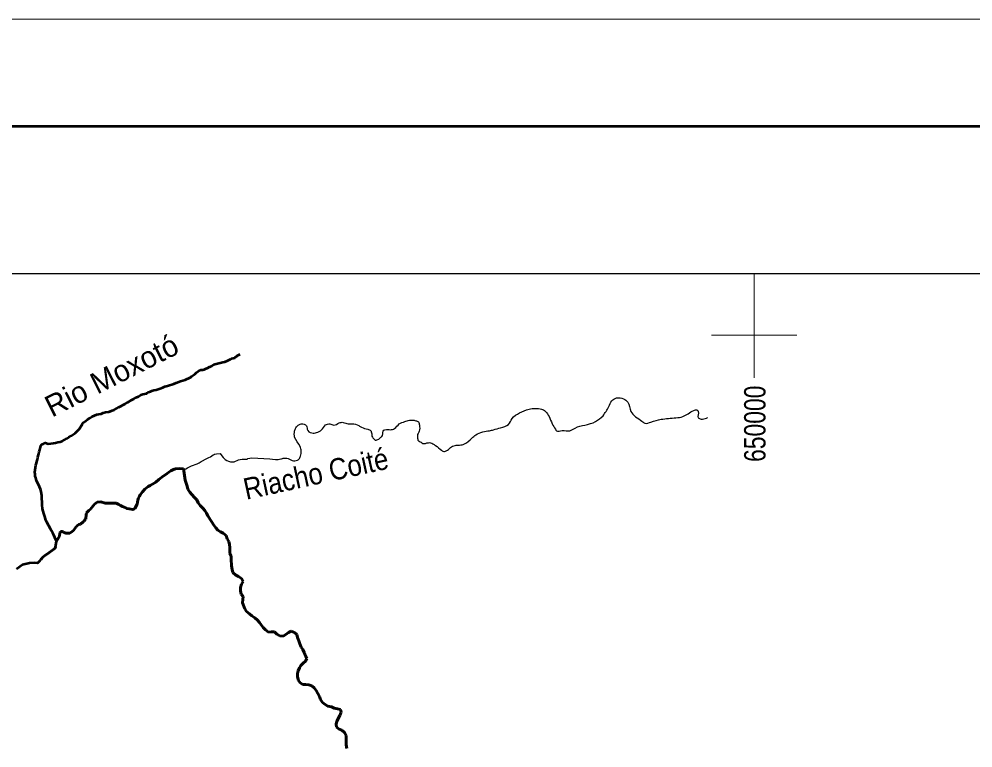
# Model space of a CAD drawing. Extents: x 553962 to 842807, y 8883888 to 9032388.
# Drawn here: x 632802 to 655119, y 9015346 to 9032388 of the extents above; entities that cross this region are included whole.
import ezdxf
from ezdxf.enums import TextEntityAlignment as Align

# ---------------------------------------------------------------- set-up
doc = ezdxf.new("R2010")
doc.units = 0
doc.header["$LTSCALE"] = 200
doc.linetypes.add('LONG_DASH_SHORT_DASH', pattern=[9.9, 6, -1.2, 1.5, -1.2])
for name, color, linetype, lineweight in [('2', 7, 'Continuous', 13), ('24', 7, 'Continuous', 25), ('3', 7, 'Continuous', 13), ('7', 7, 'LONG_DASH_SHORT_DASH', 60)]:
    doc.layers.add(name, color=color, linetype=linetype, lineweight=lineweight)
doc.layers.add('47', color=7, linetype='Continuous')
doc.layers.add('49', color=7, linetype='Continuous')

msp = doc.modelspace()

# ---------------------------------------------------------------- linework, layer by layer
at = {"layer": '2'}
for p, q in [((650000, 9024000), (650000, 9026438.8)), ((649000, 9025000), (651000, 9025000))]:
    msp.add_line(p, q, dxfattribs=at)
at = {"layer": '24', "lineweight": 53}
for points in [[(633413.9, 9022478.1), (633421.2, 9022477.1), (633480.4, 9022458.5), (633606.6, 9022474.9), (633658.1, 9022477.9), (633711.2, 9022491.3), (633762.6, 9022500.8), (633814.1, 9022520.8), (633917, 9022578.5), (633968.6, 9022613.4), (634020, 9022642.8), (634070.1, 9022674), (634114.4, 9022705.1), (634164.6, 9022749.5), (634211.6, 9022799.5), (634275.4, 9022905.1), (634276.2, 9022912.6), (634313.5, 9022956), (634360.5, 9022996.6), (634407, 9023028.7), (634463.3, 9023060.8), (634516.2, 9023093.9), (634619.2, 9023138.5), (634669.3, 9023151.8), (634720.7, 9023158.6), (634772.3, 9023177.5), (634823.9, 9023193.7), (634887.8, 9023203.3), (634902.5, 9023207.1), (634926.9, 9023210), (634978.4, 9023232.8), (635028.4, 9023251.7), (635132.8, 9023316), (635288.5, 9023394.6), (635338.7, 9023423), (635440.3, 9023486.3), (635485.1, 9023511.9), (635543.2, 9023541.2), (635595.9, 9023564.9), (635650.6, 9023598), (635699.1, 9023616), (635790.3, 9023636.1), (635793.1, 9023638), (635800.1, 9023649.3), (635819, 9023660.6), (635853.4, 9023668.3), (635876.7, 9023676.8), (635906.5, 9023697.6), (635956.5, 9023710), (636013.3, 9023718.7), (636059.5, 9023732.9), (636105.8, 9023750.9), (636162.5, 9023775.6), (636212.6, 9023793.6), (636275.1, 9023811.7), (636425, 9023859.2), (636478, 9023881.9), (636577.8, 9023919.9), (636690.9, 9023956), (636806.1, 9024008.1), (636823.2, 9024013.8), (636845.9, 9024034.6), (636912.2, 9024085.6), (636934.8, 9024108.2), (636956.3, 9024126.2), (637018.2, 9024171.5), (637057.1, 9024184.8), (637082.8, 9024185.8), (637104.5, 9024187.8), (637134.2, 9024195.4), (637161.3, 9024208.7), (637216.1, 9024229.5), (637230.8, 9024237.1), (637250.3, 9024253.2), (637273.6, 9024257.9), (637295.2, 9024272.1), (637314.4, 9024282.5), (637334, 9024298.6), (637359.5, 9024308.1), (637385.3, 9024320.4), (637537.2, 9024359.4), (637566.8, 9024363.3), (637618.3, 9024376.6), (637671, 9024396.6), (637718.9, 9024421.2), (637745.8, 9024437.2), (637770.3, 9024449.6), (637846.7, 9024469.6), (637851.3, 9024475.2), (637892.7, 9024501.7), (637913.2, 9024518.7), (637958, 9024544.2), (637971.9, 9024555.7)], [(633676.3, 9020181.4), (633676.3, 9020181.4), (633638.7, 9020264), (633612.2, 9020317.5), (633591.7, 9020369.2), (633563.5, 9020419.9), (633539.8, 9020471.5), (633453.9, 9020622.6), (633428.7, 9020672.4), (633401.8, 9020755.1), (633381.4, 9020829.3), (633365.3, 9020880), (633352.2, 9020933.6), (633345.6, 9021033.3), (633345, 9021086.9), (633332.3, 9021186.5), (633331.6, 9021241.1), (633318.4, 9021341.7), (633300.6, 9021397.1), (633254.7, 9021503.2), (633213.2, 9021588.7)], [(632744.2, 9019530.3), (632884.7, 9019635.2), (633050.2, 9019677.1), (633151.8, 9019677.4), (633222.6, 9019674.8), (633250.5, 9019683.4), (633294.8, 9019725.8), (633324, 9019767.3), (633357, 9019804.1), (633398.5, 9019840), (633496.1, 9019905.2), (633581.5, 9019968.5), (633647.8, 9020012.9), (633658.1, 9020043.1), (633663.7, 9020077.9), (633660.2, 9020090.1), (633676, 9020172.9), (633676.3, 9020181.4)]]:
    msp.add_lwpolyline(points, dxfattribs=at)
at = {"layer": '24'}
for points in [[(636656.2, 9021865), (636684.9, 9021860.4), (636702.2, 9021873.6), (636740.9, 9021895.4), (636792.1, 9021921.9), (636838.7, 9021941.8), (636972.2, 9021990.2), (637015.9, 9022012), (637062.3, 9022041.3), (637193.3, 9022116), (637241.1, 9022134), (637284.8, 9022155.8), (637346, 9022200.2), (637368.3, 9022205), (637375.3, 9022213.5), (637379.5, 9022215.4), (637419.9, 9022224), (637504.2, 9022227.1), (637543.1, 9022171.7), (637575.9, 9022133.2), (637622.8, 9022093), (637661.8, 9022064.9), (637705.5, 9022049), (637750.8, 9022037), (637835.6, 9022037.2), (637934, 9022078.9), (637976.1, 9022088.5), (638019.7, 9022095.2), (638067.9, 9022095.4), (638139.8, 9022101.2), (638145.1, 9022104.1), (638157.6, 9022114.5), (638245.3, 9022132.2), (638672.6, 9022102.2)], [(636652.9, 9021868), (636641.6, 9021870.8), (636559.2, 9021880.9), (636454.2, 9021872.1), (636402.3, 9021849.3), (636354.6, 9021825.7), (636305.7, 9021795.4), (636263.9, 9021766.1), (636146.2, 9021677.3), (636105.2, 9021649), (636073, 9021625.4), (636004.2, 9021562.1), (635963.7, 9021536.6), (635867.3, 9021484.6), (635822.2, 9021456.2), (635780.5, 9021426.9), (635747.3, 9021396.7), (635692.5, 9021336.3), (635636.6, 9021264.7), (635616.1, 9021229.8), (635597.2, 9021191.2), (635584.4, 9021142.2), (635566, 9021043.4), (635559.6, 9021026.5), (635512, 9020943.6), (635480.4, 9020919), (635466.2, 9020917.1), (635380.8, 9020937.5), (635326.8, 9020945.8), (635298.1, 9020960.7), (635224.4, 9020989.6), (635174.2, 9021011.1), (635133.8, 9021040.1), (635075.6, 9021068.1), (634924.4, 9021068.6), (634868.1, 9021065.6), (634816.6, 9021072), (634714.8, 9021096.1), (634640.3, 9021095.8), (634633, 9021094.9), (634564.5, 9021042.9), (634472.5, 9020927.9), (634430.9, 9020895.8), (634394.5, 9020859), (634385.7, 9020847.7), (634383.8, 9020843), (634383.1, 9020829.8), (634371.1, 9020810.9), (634361.3, 9020698.1), (634352.5, 9020683), (634342.1, 9020680.1), (634329, 9020647.2), (634305.8, 9020635.8), (634240.7, 9020580.1), (634199.2, 9020572.4), (634144.7, 9020528.1), (634139.6, 9020509.2), (634131.3, 9020504.5), (634076.6, 9020431.9), (634046.6, 9020405.5), (633987.2, 9020367.7), (633978.5, 9020365.7), (633894.3, 9020363.6), (633891.4, 9020364.5), (633885.4, 9020372), (633871.8, 9020372.9), (633850.3, 9020386), (633845.5, 9020394.5), (633828.1, 9020398.2), (633817.3, 9020409.4), (633770.7, 9020403.6), (633766, 9020385.7), (633755.6, 9020376.3), (633753.8, 9020373.5), (633746.2, 9020297.3), (633676.3, 9020181.4)]]:
    msp.add_lwpolyline(points, dxfattribs=at)
for points in [[(646464.4, 9023111), (646597.9, 9023326), (646667.6, 9023459.6), (646783.8, 9023529.3), (646946.4, 9023506.1), (647045.1, 9023430.6), (647114.8, 9023215.6), (647376.1, 9022983.1), (647445.8, 9022936.6), (647585.1, 9022965.7), (647823.2, 9023029.6), (648171.7, 9023064.5), (648328.4, 9023093.5), (648589.8, 9023238.8), (648659.5, 9023250.4), (648694.3, 9023209.7), (648694.3, 9023064.5), (648758.2, 9023035.4), (648885.9, 9023058.7), (648910.6, 9023071.8)], [(638666.8, 9022105.1), (638926.3, 9022102.2), (638999.8, 9022122.2), (639130, 9022095.5), (639190.1, 9022065.4), (639313.6, 9022075.5), (639347, 9022095.5), (639387.1, 9022169), (639403.7, 9022285.9), (639377, 9022396.2), (639250.2, 9022610), (639250.2, 9022753.6), (639276.9, 9022830.4), (639360.3, 9022907.3), (639440.5, 9022924), (639537.3, 9022850.5), (639540.6, 9022797), (639654.1, 9022710.2), (639764.3, 9022720.2), (639877.8, 9022780.3), (639974.6, 9022897.2), (640074.8, 9022920.6), (640164.9, 9022893.9), (640295.1, 9022944), (640388.6, 9022957.4), (640502.1, 9022924), (640592.2, 9022924), (640749.2, 9022883.9), (640785.9, 9022860.5), (640815.9, 9022843.8), (640962.8, 9022797), (641029.6, 9022760.3), (641042.9, 9022740.2), (641059.6, 9022633.3), (641109.7, 9022563.2), (641136.4, 9022543.1), (641216.5, 9022566.5), (641253.3, 9022593.2), (641266.6, 9022610), (641293.3, 9022630), (641323.4, 9022750.3), (641363.4, 9022787), (641433.5, 9022793.7), (641493.6, 9022787), (641583.8, 9022813.7), (641697.3, 9022920.6), (641827.5, 9022977.4), (641937.7, 9023010.8), (642004.4, 9023010.8), (642084.6, 9022997.5), (642144.6, 9022967.4), (642168, 9022893.9), (642164.7, 9022750.3), (642121.3, 9022650), (642128, 9022589.9), (642134.6, 9022543.1), (642208.1, 9022493), (642248.1, 9022466.3), (642378.3, 9022483), (642481.8, 9022459.6), (642548.6, 9022416.2), (642685.5, 9022306), (642718.9, 9022282.6), (642795.7, 9022289.2), (642892.5, 9022369.4), (643002.6, 9022419.5), (643109.5, 9022426.2), (643223, 9022452.9), (643393.2, 9022586.6), (643486.7, 9022666.7), (643653.6, 9022733.6), (643810.5, 9022763.6), (643904, 9022783.7), (644067.6, 9022833.8), (644254.6, 9022910.6), (644338, 9023047.6), (644511.6, 9023177.9), (644735.3, 9023264.7), (644882.2, 9023284.8), (645025.8, 9023268.1), (645112.6, 9023218), (645202.7, 9023094.3), (645276.1, 9022927.3), (645349.6, 9022797), (645376.3, 9022760.3), (645506.5, 9022767), (645686.2, 9022762.3), (645814, 9022826.2), (646040.5, 9022896), (646290.2, 9022977.3), (646464.4, 9023111)]]:
    msp.add_spline(points, degree=3, dxfattribs=at)
at = {"layer": '24', "lineweight": 53}
msp.add_spline([(633213.2, 9021588.7), (633176.5, 9021739.5), (633198.3, 9021957.3), (633285, 9022315.7), (633329, 9022430.2), (633413.9, 9022478.1)], degree=3, dxfattribs=at)
at = {"layer": '3'}
msp.add_lwpolyline([(842807.3, 9032387.8), (842807.3, 8883887.8), (553961.7, 8883887.8), (553961.7, 9032387.8)], close=True, dxfattribs=at)
at = {"layer": '3', "lineweight": 53}
msp.add_lwpolyline([(840307.3, 9029887.8), (840307.3, 8886387.8), (560211.7, 8886387.8), (560211.7, 9029887.8)], close=True, dxfattribs=at)
at = {"layer": '3', "lineweight": 25}
msp.add_lwpolyline([(563033.9, 9026438.8), (793061.1, 9026438.8), (793495.6, 8889836.8), (563468.3, 8889836.8)], close=True, dxfattribs=at)
at = {"layer": '7'}
for points in [[(636652.9, 9021868), (636641.6, 9021870.8), (636559.2, 9021880.9), (636454.2, 9021872.1), (636402.3, 9021849.3), (636354.6, 9021825.7), (636305.7, 9021795.4), (636263.9, 9021766.1), (636146.2, 9021677.3), (636105.2, 9021649), (636073, 9021625.4), (636004.2, 9021562.1), (635963.7, 9021536.6), (635867.3, 9021484.6), (635822.2, 9021456.2), (635780.5, 9021426.9), (635747.3, 9021396.7), (635692.5, 9021336.3), (635636.6, 9021264.7), (635616.1, 9021229.8), (635597.2, 9021191.2), (635584.4, 9021142.2), (635566, 9021043.4), (635559.6, 9021026.5), (635512, 9020943.6), (635480.4, 9020919), (635466.2, 9020917.1), (635380.8, 9020937.5), (635326.8, 9020945.8), (635298.1, 9020960.7), (635224.4, 9020989.6), (635174.2, 9021011.1), (635133.8, 9021040.1), (635075.6, 9021068.1), (634924.4, 9021068.6), (634868.1, 9021065.6), (634816.6, 9021072), (634714.8, 9021096.1), (634640.3, 9021095.8), (634633, 9021094.9), (634564.5, 9021042.9), (634472.5, 9020927.9), (634430.9, 9020895.8), (634394.5, 9020859), (634385.7, 9020847.7), (634383.8, 9020843), (634383.1, 9020829.8), (634371.1, 9020810.9), (634361.3, 9020698.1), (634352.5, 9020683), (634342.1, 9020680.1), (634329, 9020647.2), (634305.8, 9020635.8), (634240.7, 9020580.1), (634199.2, 9020572.4), (634144.7, 9020528.1), (634139.6, 9020509.2), (634131.3, 9020504.5), (634076.6, 9020431.9), (634046.6, 9020405.5), (633987.2, 9020367.7), (633978.5, 9020365.7), (633894.3, 9020363.6), (633891.4, 9020364.5), (633885.4, 9020372), (633871.8, 9020372.9), (633850.3, 9020386), (633845.5, 9020394.5), (633828.1, 9020398.2), (633817.3, 9020409.4), (633770.7, 9020403.6), (633766, 9020385.7), (633755.6, 9020376.3), (633753.8, 9020373.5), (633746.2, 9020297.3), (633676.3, 9020181.4)], [(638704.2, 9018056.3), (638636.4, 9018051), (638565.9, 9018103.4), (638512.9, 9018158.4), (638467.5, 9018221), (638429.6, 9018278.6), (638384.1, 9018333.6), (638318.6, 9018391.1), (638250.6, 9018436), (638195.2, 9018478.4), (638127.1, 9018538.4), (638081.6, 9018601), (638030.9, 9018738.8), (638035.6, 9018816.7), (638045.4, 9018887), (638002.5, 9018942.1), (637984.6, 9019017.3), (637986.8, 9019100.2), (638006.7, 9019173), (638041.6, 9019238.5), (638006.2, 9019308.6), (637935.7, 9019353.5), (637870.2, 9019383.3), (637807.2, 9019450.8), (637784.3, 9019518.5), (637768.9, 9019603.8), (637768.4, 9019759.5), (637765.6, 9019827.2), (637732.7, 9019892.4), (637732.2, 9020033), (637726.9, 9020100.7), (637706.6, 9020170.9), (637671.2, 9020236), (637648.2, 9020316.3), (637577.7, 9020368.7), (637514.8, 9020396), (637454.3, 9020436), (637403.9, 9020488.5), (637355.9, 9020556), (637307.9, 9020643.7), (637216.9, 9020773.9), (637189.1, 9020836.5), (637151.2, 9020894.1), (637100.7, 9020954.1), (637042.7, 9021016.6), (636994.7, 9021076.7), (636964.3, 9021146.8), (636898.8, 9021209.3), (636797.8, 9021321.9), (636752.3, 9021397), (636734.5, 9021467.2), (636684.8, 9021608.7), (636652.9, 9021875.9)], [(633316.8, 9019757.1), (633324, 9019767.3), (633357, 9019804.1), (633398.5, 9019840), (633496.1, 9019905.2), (633581.5, 9019968.5), (633647.8, 9020012.9), (633658.1, 9020043.1)], [(639653.5, 9016800.1), (639585.6, 9016819.9), (639510.2, 9016829.6), (639439.8, 9016831.8), (639379.4, 9016866.7), (639339, 9016921.8), (639318.6, 9017007.1), (639315.8, 9017084.9), (639335.7, 9017150.2), (639360.6, 9017215.6), (639393, 9017276), (639445.6, 9017326.4), (639505.7, 9017374.4), (639538.1, 9017437.3), (639502.7, 9017502.4), (639469.8, 9017575.1), (639444.4, 9017645.2), (639401.5, 9017705.3), (639368.5, 9017778), (639348.2, 9017850.7), (639317.8, 9017925.9), (639297.4, 9017996.1), (639247, 9018043.6), (639169, 9018075.9), (639103.8, 9018040.5), (639046.1, 9017997.5), (638980.9, 9017962.1), (638900.5, 9017964.3), (638835.1, 9018006.7), (638779.6, 9018059.2), (638704.2, 9018056.3)], [(640472.9, 9015332.5), (640455.1, 9015415.2), (640454.5, 9015560.8), (640451.7, 9015636.1), (640416.3, 9015703.8), (640355.8, 9015758.8), (640287.9, 9015781.1), (640227.4, 9015828.5), (640219.6, 9015903.8), (640236.9, 9015971.6), (640304.3, 9016102.5), (640336.7, 9016177.9), (640326.4, 9016245.7), (640251, 9016257.9), (640175.5, 9016277.7), (640112.6, 9016305), (640024.6, 9016322.2), (639961.7, 9016357.1), (639898.7, 9016409.5), (639855.7, 9016474.6), (639827.8, 9016547.3), (639754.4, 9016687.6), (639704, 9016747.6), (639653.5, 9016800.1)]]:
    msp.add_lwpolyline(points, dxfattribs=at)

# ---------------------------------------------------------------- texts
at = {"layer": '47', "width": 0.8}
msp.add_text('650000', height=500, rotation=90, dxfattribs=at).set_placement((650266, 9022925.4), align=Align.CENTER)
at = {"layer": '49'}
msp.add_text('Rio Moxotó', height=500, rotation=26.825, dxfattribs=at).set_placement((635080.7, 9023830.7), align=Align.CENTER)
at = {"layer": '49', "width": 0.9}
msp.add_text('Riacho Coité', height=500, rotation=12.335, dxfattribs=at).set_placement((639799.3, 9021513.7), align=Align.CENTER)

doc.saveas('drawing.dxf')
